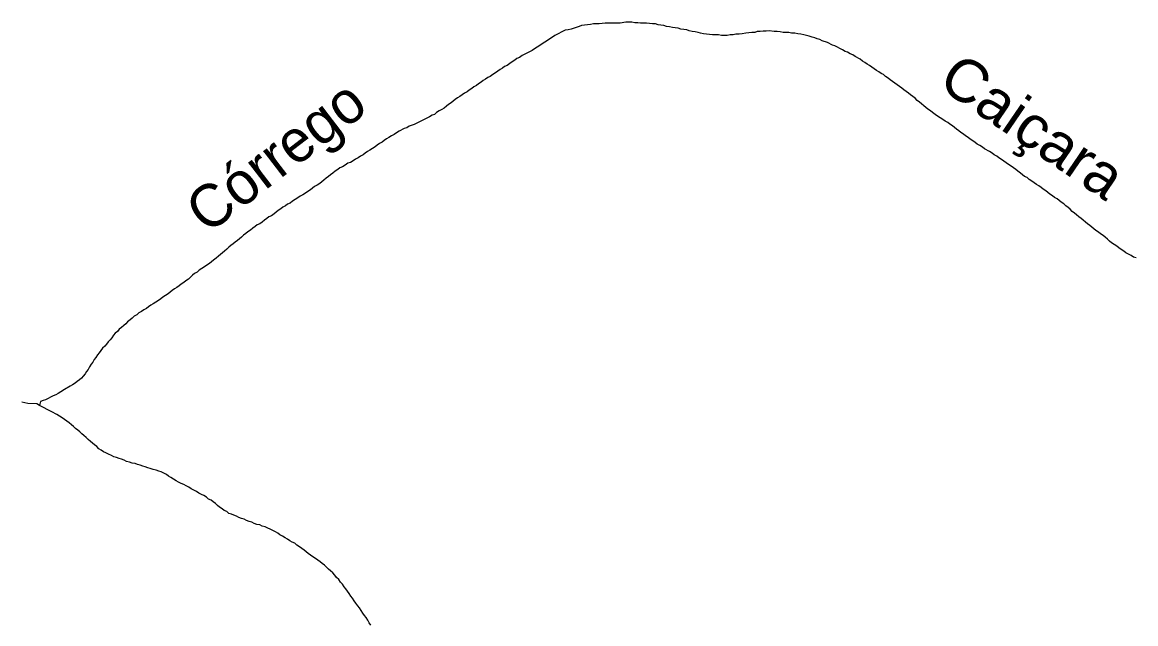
# Model space of a CAD drawing. Extents: x 652.3 to 678, y 7316.9 to 7344.9.
# Drawn here: x 667.849 to 669.946, y 7329.759 to 7330.892 of the extents above; entities that cross this region are included whole.
import ezdxf
from ezdxf.enums import TextEntityAlignment as Align

# ---------------------------------------------------------------- set-up
doc = ezdxf.new("R2010")
doc.units = 0
doc.header["$LTSCALE"] = 0.032
doc.layers.add('61', color=7, linetype='Continuous')
doc.layers.add('7', color=7, linetype='Continuous', lineweight=25)

msp = doc.modelspace()

# ---------------------------------------------------------------- linework, layer by layer
at = {"layer": '7'}
for points in [[(668.9356, 7330.8893), (668.9244, 7330.8893), (668.9189, 7330.8885), (668.9077, 7330.8869), (668.9021, 7330.8861), (668.8974, 7330.8845), (668.8918, 7330.8829), (668.8823, 7330.8797), (668.8767, 7330.8781), (668.8711, 7330.8774), (668.852, 7330.8678), (668.8472, 7330.8646), (668.8425, 7330.8614), (668.8377, 7330.8583), (668.8329, 7330.8551), (668.8281, 7330.8519), (668.8234, 7330.8487), (668.8186, 7330.8455), (668.8138, 7330.8423), (668.8091, 7330.8392), (668.79, 7330.8296), (668.7852, 7330.8264), (668.7804, 7330.824), (668.7764, 7330.8209), (668.7717, 7330.8177), (668.7669, 7330.8145), (668.7621, 7330.8113), (668.7573, 7330.8089), (668.7534, 7330.8057), (668.7486, 7330.8034), (668.7446, 7330.8002), (668.7398, 7330.797), (668.7351, 7330.7938), (668.7303, 7330.7906), (668.7255, 7330.7882), (668.7215, 7330.7851), (668.7168, 7330.7827), (668.7128, 7330.7795), (668.708, 7330.7763), (668.704, 7330.7731), (668.6992, 7330.7707), (668.6953, 7330.7675), (668.6905, 7330.7644), (668.6865, 7330.7612), (668.6817, 7330.7588), (668.677, 7330.7556), (668.673, 7330.7524), (668.6682, 7330.75), (668.6642, 7330.7469), (668.6603, 7330.7437), (668.6563, 7330.7405), (668.6515, 7330.7373), (668.6475, 7330.7341), (668.6435, 7330.7309), (668.6388, 7330.7278), (668.634, 7330.7254), (668.6292, 7330.7222), (668.6252, 7330.719), (668.6205, 7330.7174), (668.6157, 7330.7142), (668.5871, 7330.6999), (668.5775, 7330.6967), (668.5727, 7330.6935), (668.568, 7330.692), (668.5584, 7330.6872), (668.5536, 7330.684), (668.5489, 7330.6808), (668.5441, 7330.6784), (668.5393, 7330.6752), (668.5345, 7330.6729), (668.5306, 7330.6697), (668.5266, 7330.6665), (668.5218, 7330.6641), (668.517, 7330.6609), (668.5131, 7330.6577), (668.5083, 7330.6546), (668.5035, 7330.6514), (668.4987, 7330.649), (668.4948, 7330.6458), (668.4908, 7330.6426), (668.486, 7330.6402), (668.4812, 7330.6371), (668.4765, 7330.6347), (668.4717, 7330.6315), (668.4669, 7330.6283), (668.4621, 7330.6267), (668.4566, 7330.6235), (668.4518, 7330.6203), (668.447, 7330.618), (668.443, 7330.6148), (668.4383, 7330.6116), (668.4335, 7330.6084), (668.4295, 7330.6052), (668.4255, 7330.602), (668.4208, 7330.5989), (668.4168, 7330.5949), (668.4128, 7330.5917), (668.4088, 7330.5885), (668.404, 7330.5853), (668.3993, 7330.5829), (668.3953, 7330.5798)], [(669.5387, 7330.7421), (669.5347, 7330.7453), (669.5307, 7330.7492), (669.526, 7330.7524), (669.522, 7330.7556), (669.518, 7330.7588), (669.514, 7330.762), (669.5093, 7330.7652), (669.5053, 7330.7683), (669.5013, 7330.7715), (669.4965, 7330.7747), (669.4925, 7330.7779), (669.4878, 7330.7811), (669.4838, 7330.7843), (669.4798, 7330.7874), (669.475, 7330.7906), (669.4711, 7330.7938), (669.4663, 7330.7962), (669.4623, 7330.7994), (669.4575, 7330.8018), (669.4536, 7330.8049), (669.4488, 7330.8081), (669.4448, 7330.8113), (669.44, 7330.8137), (669.4361, 7330.8169), (669.4313, 7330.8193), (669.4273, 7330.8232), (669.4178, 7330.828), (669.413, 7330.8312), (669.4082, 7330.8328), (669.4034, 7330.836), (669.3987, 7330.8376), (669.3939, 7330.8408), (669.3796, 7330.8479), (669.3748, 7330.8495), (669.3652, 7330.8543), (669.3557, 7330.8575), (669.3509, 7330.8598), (669.3461, 7330.8614), (669.3414, 7330.863), (669.3366, 7330.8646), (669.331, 7330.8662), (669.3262, 7330.8678), (669.3207, 7330.8686), (669.3151, 7330.8702), (669.3095, 7330.871), (669.304, 7330.8718), (669.2976, 7330.8718), (669.2928, 7330.8734), (669.2817, 7330.8734), (669.2761, 7330.8742), (669.2705, 7330.875), (669.265, 7330.875), (669.2554, 7330.8766), (669.2499, 7330.8758), (669.2443, 7330.8758), (669.2387, 7330.875), (669.2332, 7330.875), (669.2284, 7330.8734), (669.2228, 7330.8734), (669.2117, 7330.8718), (669.2045, 7330.871), (669.1989, 7330.8702), (669.1926, 7330.8702), (669.1878, 7330.8686), (669.1822, 7330.8686), (669.1767, 7330.8678), (669.1655, 7330.8678), (669.1599, 7330.8686), (669.1488, 7330.8686), (669.1432, 7330.8694), (669.1377, 7330.8702), (669.1321, 7330.871), (669.1265, 7330.8718), (669.1218, 7330.8734), (669.1162, 7330.8742), (669.1106, 7330.875), (669.105, 7330.8766), (669.1003, 7330.8781), (669.0891, 7330.8797), (669.0844, 7330.8813), (669.0788, 7330.8821), (669.0732, 7330.8829), (669.0676, 7330.8837), (669.0621, 7330.8845), (669.0573, 7330.8861), (669.0517, 7330.8869), (669.0462, 7330.8877), (669.0414, 7330.8893), (669.0358, 7330.8893), (669.0303, 7330.8901), (669.0247, 7330.8909), (669.0135, 7330.8909), (669.008, 7330.8917), (669.0024, 7330.8917), (668.9968, 7330.8925), (668.9857, 7330.8925), (668.9746, 7330.8909), (668.9467, 7330.8909), (668.9411, 7330.8901), (668.9356, 7330.8893)], [(669.9469, 7330.4485), (669.9421, 7330.4501), (669.9373, 7330.4533), (669.9326, 7330.4556), (669.9278, 7330.458), (669.9238, 7330.4612), (669.919, 7330.4644), (669.9143, 7330.4676), (669.9103, 7330.4708), (669.9055, 7330.4739), (669.9007, 7330.4771), (669.8968, 7330.4803), (669.8928, 7330.4835), (669.8888, 7330.4875), (669.8848, 7330.4906), (669.88, 7330.4938), (669.8761, 7330.497), (669.8713, 7330.5002), (669.8673, 7330.5034), (669.8633, 7330.5066), (669.8594, 7330.5097), (669.8554, 7330.5129), (669.8514, 7330.5161), (669.8474, 7330.5193), (669.8434, 7330.5225), (669.8387, 7330.5257), (669.8347, 7330.5296), (669.8307, 7330.5328), (669.8267, 7330.536), (669.8228, 7330.54), (669.8188, 7330.5432), (669.8148, 7330.5463), (669.8108, 7330.5503), (669.806, 7330.5535), (669.8021, 7330.5567), (669.7981, 7330.5599), (669.7933, 7330.5623), (669.7893, 7330.5654), (669.7846, 7330.5686), (669.7806, 7330.5718), (669.7766, 7330.575), (669.7718, 7330.5782), (669.7679, 7330.5814), (669.7639, 7330.5845), (669.7591, 7330.5869), (669.7551, 7330.5901), (669.7503, 7330.5933), (669.7456, 7330.5965), (669.7416, 7330.5997), (669.7368, 7330.602), (669.7328, 7330.6052), (669.7289, 7330.6084), (669.7241, 7330.6116), (669.7201, 7330.6148), (669.7161, 7330.618), (669.7114, 7330.6211), (669.7066, 7330.6243), (669.7018, 7330.6275), (669.6978, 7330.6307), (669.6931, 7330.6339), (669.6883, 7330.6371), (669.6843, 7330.6402), (669.6795, 7330.6426), (669.6756, 7330.6458), (669.6708, 7330.649), (669.6612, 7330.6538), (669.6573, 7330.6569), (669.6525, 7330.6601), (669.6477, 7330.6625), (669.6437, 7330.6657), (669.639, 7330.6689), (669.6342, 7330.6721), (669.6302, 7330.6752), (669.6254, 7330.6784), (669.6214, 7330.6816), (669.6167, 7330.6848), (669.6127, 7330.688), (669.6087, 7330.6912), (669.6047, 7330.6943), (669.6008, 7330.6975), (669.596, 7330.7007), (669.592, 7330.7039), (669.5872, 7330.7063), (669.5825, 7330.7095), (669.5777, 7330.7126), (669.5729, 7330.7158), (669.5681, 7330.719), (669.5634, 7330.7222), (669.5594, 7330.7254), (669.5546, 7330.7286), (669.5506, 7330.7317), (669.5467, 7330.7349), (669.5427, 7330.7389), (669.5387, 7330.7421)], [(668.3953, 7330.5798), (668.3913, 7330.5766), (668.3865, 7330.5734), (668.3818, 7330.5702), (668.377, 7330.567), (668.3722, 7330.5646), (668.3674, 7330.5615), (668.3627, 7330.5583), (668.3579, 7330.5551), (668.3531, 7330.5519), (668.3483, 7330.5495), (668.3444, 7330.5463), (668.3396, 7330.544), (668.3356, 7330.5408), (668.3308, 7330.5376), (668.3269, 7330.5344), (668.3229, 7330.5312), (668.3181, 7330.528), (668.3133, 7330.5257), (668.3094, 7330.5225), (668.3046, 7330.5193), (668.3006, 7330.5161), (668.2958, 7330.5129), (668.2911, 7330.5105), (668.2871, 7330.5074), (668.2831, 7330.5042), (668.2783, 7330.501), (668.2736, 7330.4978), (668.2696, 7330.4946), (668.2656, 7330.4914), (668.2616, 7330.4875), (668.2576, 7330.4843), (668.2537, 7330.4811), (668.2497, 7330.4779), (668.2457, 7330.4747), (668.2417, 7330.4716), (668.2377, 7330.4684), (668.2338, 7330.4652), (668.2298, 7330.4612), (668.2258, 7330.458), (668.2218, 7330.4548), (668.2179, 7330.4517), (668.2139, 7330.4477), (668.2091, 7330.4445), (668.2051, 7330.4413), (668.2011, 7330.4381), (668.1964, 7330.435), (668.1916, 7330.4318), (668.1868, 7330.4286), (668.182, 7330.4254), (668.1781, 7330.4214), (668.1733, 7330.419), (668.1693, 7330.4159), (668.1653, 7330.4119), (668.1614, 7330.4087), (668.1566, 7330.4055), (668.1526, 7330.4023), (668.1478, 7330.3991), (668.1439, 7330.396), (668.1399, 7330.3928), (668.1351, 7330.3904), (668.1311, 7330.3872), (668.1271, 7330.384), (668.1232, 7330.3808), (668.1184, 7330.3777), (668.1136, 7330.3745), (668.1096, 7330.3713), (668.1049, 7330.3681), (668.1001, 7330.3649), (668.0953, 7330.3617), (668.0905, 7330.3594), (668.0866, 7330.3562), (668.0826, 7330.353), (668.0778, 7330.3506), (668.073, 7330.3474), (668.0683, 7330.345), (668.0643, 7330.3411), (668.0595, 7330.3387), (668.0555, 7330.3347), (668.0516, 7330.3315), (668.0468, 7330.3283), (668.0436, 7330.3243), (668.0396, 7330.3212), (668.0356, 7330.3172), (668.0309, 7330.314), (668.0277, 7330.31), (668.0237, 7330.3068), (668.0205, 7330.3029), (668.0173, 7330.2981), (668.0142, 7330.2941), (668.0102, 7330.2901), (668.007, 7330.2862), (668.0038, 7330.2822), (667.9998, 7330.2782), (667.9967, 7330.2742), (667.9935, 7330.2694), (667.9903, 7330.2655), (667.9871, 7330.2607), (667.9839, 7330.2567), (667.9815, 7330.2519), (667.9784, 7330.248)], [(667.9784, 7330.248), (667.9752, 7330.2432), (667.9728, 7330.2384), (667.9696, 7330.2344), (667.9672, 7330.2297), (667.9632, 7330.2257), (667.9601, 7330.2217), (667.9561, 7330.2185), (667.9521, 7330.2153), (667.9481, 7330.2122), (667.9433, 7330.209), (667.9386, 7330.2066), (667.9282, 7330.2002), (667.9211, 7330.1962), (667.9163, 7330.1931), (667.9115, 7330.1907), (667.9067, 7330.1883), (667.8924, 7330.1811), (667.8876, 7330.1795), (667.8829, 7330.1779), (667.8809, 7330.1705)], [(667.8809, 7330.1705), (667.8757, 7330.1732), (667.859, 7330.174), (667.8534, 7330.1756), (667.8479, 7330.1764)], [(668.2377, 7329.9671), (668.2338, 7329.9703), (668.229, 7329.9727), (668.225, 7329.9758), (668.2202, 7329.979), (668.2163, 7329.9822), (668.2123, 7329.9854), (668.2083, 7329.9886), (668.2043, 7329.9918), (668.1996, 7329.9941), (668.1956, 7329.9973), (668.1908, 7330.0005), (668.186, 7330.0029), (668.1813, 7330.0053), (668.1765, 7330.0085), (668.1717, 7330.0108), (668.1669, 7330.0132), (668.1622, 7330.0164), (668.1574, 7330.0188), (668.1526, 7330.0212), (668.1478, 7330.0236), (668.1431, 7330.026), (668.1383, 7330.0284), (668.1335, 7330.0315), (668.1287, 7330.0347), (668.124, 7330.0371), (668.12, 7330.0403), (668.1152, 7330.0427), (668.1104, 7330.0451), (668.1057, 7330.0467), (668.1009, 7330.0482), (668.0953, 7330.0498), (668.0897, 7330.0514), (668.085, 7330.053), (668.0802, 7330.0546), (668.0754, 7330.0562), (668.0707, 7330.0578), (668.0659, 7330.0594), (668.0611, 7330.061), (668.0555, 7330.0618), (668.0508, 7330.0634), (668.0452, 7330.065), (668.0404, 7330.0673), (668.0356, 7330.0689), (668.0309, 7330.0705), (668.0261, 7330.0721), (668.0213, 7330.0737), (668.0165, 7330.0761), (668.011, 7330.0785), (668.0062, 7330.0809), (668.0014, 7330.0833), (667.9974, 7330.0864), (667.9927, 7330.0888), (667.9887, 7330.0928), (667.9847, 7330.096), (667.9807, 7330.0992), (667.9768, 7330.1024), (667.9728, 7330.1063), (667.9688, 7330.1103), (667.9648, 7330.1135), (667.9608, 7330.1167), (667.9569, 7330.1207), (667.9529, 7330.1238), (667.9489, 7330.127), (667.9449, 7330.131), (667.941, 7330.1342), (667.937, 7330.1374), (667.9322, 7330.1405), (667.9282, 7330.1437), (667.9234, 7330.1469), (667.9187, 7330.1501), (667.9139, 7330.1533), (667.9044, 7330.1581), (667.8809, 7330.1705)], [(668.5051, 7329.7562), (668.5019, 7329.761), (668.4995, 7329.7658), (668.4963, 7329.7706), (668.4932, 7329.7745), (668.49, 7329.7793), (668.4868, 7329.7841), (668.4836, 7329.7889), (668.4804, 7329.7928), (668.4772, 7329.7976), (668.4741, 7329.8024), (668.4709, 7329.8072), (668.4677, 7329.8111), (668.4645, 7329.8159), (668.4613, 7329.8207), (668.4582, 7329.8247), (668.455, 7329.8286), (668.4518, 7329.8334), (668.4478, 7329.8374), (668.4446, 7329.8422), (668.4406, 7329.8461), (668.4375, 7329.8509), (668.4335, 7329.8549), (668.4295, 7329.8589), (668.4255, 7329.8621), (668.4216, 7329.866), (668.4176, 7329.8692), (668.4136, 7329.8724), (668.4096, 7329.8756), (668.4056, 7329.8788), (668.4009, 7329.8819), (668.3961, 7329.8851), (668.3913, 7329.8883), (668.3873, 7329.8915), (668.3834, 7329.8947), (668.3794, 7329.8979), (668.3754, 7329.901), (668.3706, 7329.9042), (668.3659, 7329.9074), (668.3619, 7329.9106), (668.3571, 7329.913), (668.3523, 7329.9154), (668.3483, 7329.9185), (668.3436, 7329.9209), (668.3388, 7329.9241), (668.334, 7329.9265), (668.33, 7329.9297), (668.3253, 7329.9321), (668.3205, 7329.9345), (668.3157, 7329.9376), (668.3109, 7329.9392), (668.3062, 7329.9416), (668.3006, 7329.9432), (668.2958, 7329.9456), (668.2903, 7329.9464), (668.2855, 7329.948), (668.2807, 7329.9504), (668.2759, 7329.952), (668.2712, 7329.9536), (668.2664, 7329.9559), (668.2616, 7329.9575), (668.2568, 7329.9591), (668.2521, 7329.9615), (668.2473, 7329.9639), (668.2425, 7329.9655), (668.2377, 7329.9671)]]:
    msp.add_lwpolyline(points, dxfattribs=at)

# ---------------------------------------------------------------- texts
at = {"layer": '61', "width": 1.05}
msp.add_text('Caiçara', height=0.08, rotation=325.657, dxfattribs=at).set_placement((669.7302, 7330.6637), align=Align.CENTER)
at = {"layer": '61'}
msp.add_text('Córrego', height=0.08, rotation=37.467, dxfattribs=at).set_placement((668.3503, 7330.6091), align=Align.CENTER)

doc.saveas('drawing.dxf')
